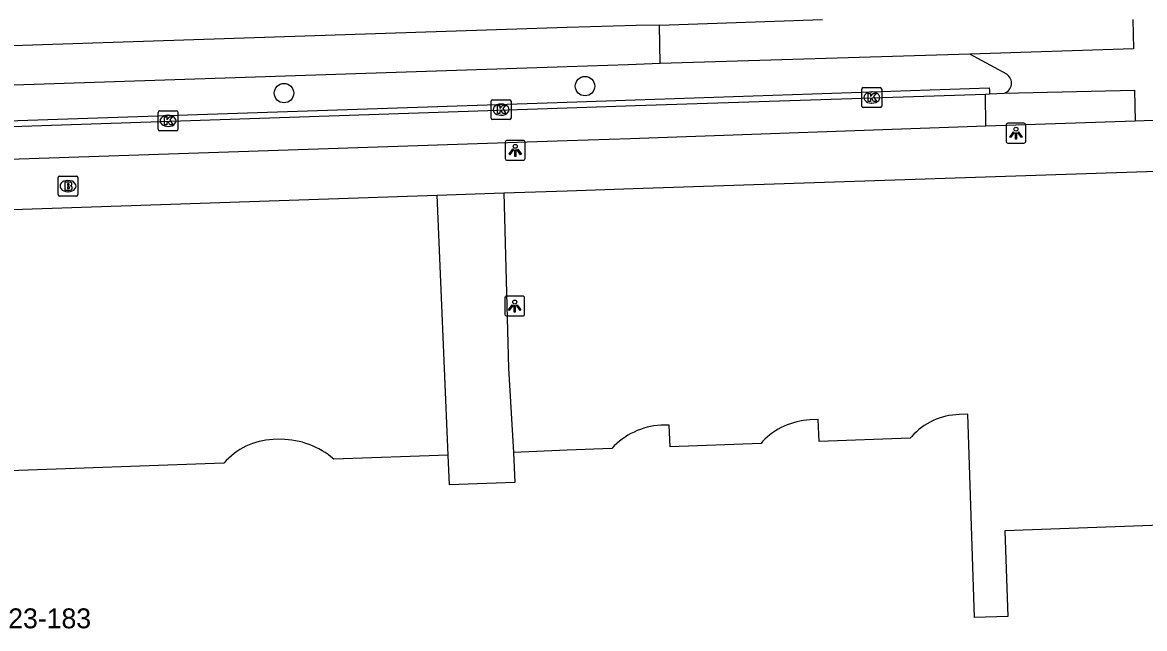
# Model space of a CAD drawing. Extents: x 161084 to 161928, y 385355 to 386522.
# Drawn here: x 161472.6 to 161529, y 386446.9 to 386477.4 of the extents above; entities that cross this region are included whole.
import ezdxf

# ---------------------------------------------------------------- set-up
doc = ezdxf.new("R2010")
doc.units = 0
for name, color, linetype in [('IMGEO_Boom', 7, 'Continuous'), ('IMGEO_Brandkraan', 7, 'Continuous'), ('IMGEO_Fietspad_gesloten', 7, 'Continuous'), ('IMGEO_Fietspad_open', 7, 'Continuous'), ('IMGEO_Kolk', 7, 'Continuous'), ('IMGEO_Lichtpunt', 7, 'Continuous'), ('IMGEO_Pand', 7, 'Continuous'), ('IMGEO_Pand_nummerreeks', 7, 'Continuous'), ('IMGEO_Rijbaan_lokaal_open', 7, 'Continuous'), ('IMGEO_Voetpad_open', 7, 'Continuous')]:
    doc.layers.add(name, color=color, linetype=linetype)

msp = doc.modelspace()

# ---------------------------------------------------------------- linework, layer by layer
at = {"layer": 'IMGEO_Boom'}
for centre in [(161500.903, 386474.205), (161485.776, 386473.853)]:
    msp.add_circle(centre, 0.489, dxfattribs=at)
at = {"layer": 'IMGEO_Brandkraan'}
for p, q in [((161474.422, 386468.751), (161474.422, 386469.603)), ((161474.497, 386469.677), (161475.349, 386469.677)), ((161475.423, 386469.603), (161475.423, 386468.751)), ((161474.91, 386469.457), (161474.935, 386469.457)), ((161475.349, 386468.677), (161474.497, 386468.677)), ((161474.933, 386468.897), (161474.908, 386468.897))]:
    msp.add_line(p, q, dxfattribs=at)
for points in [[(161474.422, 386468.751), (161474.422, 386469.603)], [(161474.497, 386469.677), (161475.349, 386469.677)], [(161475.423, 386469.603), (161475.423, 386468.751)], [(161474.77, 386469.377), (161474.77, 386468.977), (161474.983, 386468.977)], [(161475.001, 386469.377), (161474.77, 386469.377)], [(161474.949, 386469.296), (161474.895, 386469.296), (161474.895, 386469.22)], [(161474.895, 386469.22), (161474.948, 386469.22)], [(161474.957, 386469.144), (161474.895, 386469.144), (161474.895, 386469.063)], [(161474.895, 386469.063), (161474.957, 386469.063)], [(161475.349, 386468.677), (161474.497, 386468.677)]]:
    msp.add_lwpolyline(points, dxfattribs=at)
for centre, radius, start, end in [((161474.499, 386469.601), 0.0765, 91.552, 178.448), ((161474.499, 386469.601), 0.0765, 91.552, 178.448), ((161475.347, 386469.601), 0.0765, 1.552, 88.448), ((161475.347, 386469.601), 0.0765, 1.552, 88.448), ((161474.95, 386469.258), 0.0379, 267.8285, 90.9355), ((161474.958, 386469.103), 0.0404, 269.8759, 90.5077), ((161474.989, 386469.228), 0.251, 268.6676, 293.5347), ((161475.005, 386469.232), 0.145, 59.4692, 91.5367), ((161475.03, 386469.279), 0.0922, 285.5137, 58.1501), ((161475.035, 386469.087), 0.105, 301.3115, 78.989), ((161474.499, 386468.753), 0.0765, 181.552, 268.448), ((161474.499, 386468.753), 0.0765, 181.552, 268.448), ((161475.347, 386468.753), 0.0765, 271.552, 358.448), ((161475.347, 386468.753), 0.0765, 271.552, 358.448)]:
    msp.add_arc(centre, radius, start, end, dxfattribs=at)
for centre, major_axis, ratio, start_param, end_param in [((161474.909, 386469.177), (-0.387, 0.002), 0.722429, 4.712389, 7.853982), ((161474.934, 386469.177), (-0.39, 0.002), 0.717154, 1.570796, 4.712389)]:
    msp.add_ellipse(centre, major_axis=major_axis, ratio=ratio, start_param=start_param, end_param=end_param, dxfattribs=at)
at = {"layer": 'IMGEO_Fietspad_gesloten'}
for points in [[(161504.64, 386477.27), (161503.47, 386477.26), (161500, 386477.146), (161422.42, 386474.59), (161419.34, 386474.481), (161387.908, 386473.37)], [(161504.681, 386475.335), (161504.64, 386477.27)], [(161504.681, 386475.335), (161503.066, 386475.274), (161500, 386475.173), (161422.655, 386472.617), (161419.403, 386472.504), (161375.032, 386470.964), (161373.83, 386470.922)], [(161373.947, 386469.131), (161374.447, 386469.158), (161419.46, 386470.712), (161422.709, 386470.822), (161500, 386473.404), (161503.428, 386473.519), (161521.211, 386474.123), (161521.222, 386473.985), (161521.236, 386473.81)], [(161373.945, 386468.888), (161419.47, 386470.405), (161422.267, 386470.498), (161500, 386473.118), (161503.432, 386473.234), (161521.028, 386473.8)], [(161521.028, 386473.8), (161521.236, 386473.81)], [(161521.05, 386472.187), (161521.028, 386473.8)], [(161521.05, 386472.187), (161503.171, 386471.561), (161500, 386471.455), (161422.381, 386468.851), (161419.522, 386468.753), (161373.892, 386467.179)]]:
    msp.add_lwpolyline(points, dxfattribs=at)
at = {"layer": 'IMGEO_Fietspad_open'}
for points in [[(161504.64, 386477.27), (161512.843, 386477.556)], [(161520.243, 386475.807), (161504.681, 386475.335)], [(161521.236, 386473.81), (161521.967, 386473.844)], [(161528.557, 386472.451), (161521.05, 386472.187)]]:
    msp.add_lwpolyline(points, dxfattribs=at)
at = {"layer": 'IMGEO_Kolk'}
for p, q in [((161514.811, 386473.205), (161514.811, 386474.057)), ((161514.886, 386474.131), (161515.738, 386474.131)), ((161515.812, 386474.057), (161515.812, 386473.205)), ((161496.183, 386472.597), (161496.183, 386473.449)), ((161496.258, 386473.523), (161497.11, 386473.523)), ((161497.184, 386473.449), (161497.184, 386472.597)), ((161515.299, 386473.911), (161515.324, 386473.911)), ((161479.448, 386472.034), (161479.448, 386472.886)), ((161479.523, 386472.96), (161480.375, 386472.96)), ((161480.449, 386472.886), (161480.449, 386472.034)), ((161496.671, 386473.303), (161496.696, 386473.303)), ((161515.738, 386473.131), (161514.886, 386473.131)), ((161515.322, 386473.351), (161515.297, 386473.351)), ((161479.936, 386472.74), (161479.961, 386472.74)), ((161497.11, 386472.523), (161496.258, 386472.523)), ((161496.694, 386472.743), (161496.669, 386472.743)), ((161480.375, 386471.96), (161479.523, 386471.96)), ((161479.959, 386472.18), (161479.934, 386472.18))]:
    msp.add_line(p, q, dxfattribs=at)
for points in [[(161514.811, 386473.205), (161514.811, 386474.057)], [(161514.886, 386474.131), (161515.738, 386474.131)], [(161515.812, 386474.057), (161515.812, 386473.205)], [(161496.183, 386472.597), (161496.183, 386473.449)], [(161496.258, 386473.523), (161497.11, 386473.523)], [(161497.184, 386473.449), (161497.184, 386472.597)], [(161515.132, 386473.831), (161515.255, 386473.831), (161515.255, 386473.68), (161515.385, 386473.831), (161515.549, 386473.831), (161515.403, 386473.68), (161515.556, 386473.431), (161515.404, 386473.431), (161515.319, 386473.595), (161515.255, 386473.528), (161515.255, 386473.431), (161515.132, 386473.431), (161515.132, 386473.831)], [(161479.448, 386472.034), (161479.448, 386472.886)], [(161479.523, 386472.96), (161480.375, 386472.96)], [(161480.449, 386472.886), (161480.449, 386472.034)], [(161496.504, 386473.223), (161496.627, 386473.223), (161496.627, 386473.072), (161496.757, 386473.223), (161496.921, 386473.223), (161496.775, 386473.072), (161496.928, 386472.823), (161496.776, 386472.823), (161496.691, 386472.987), (161496.627, 386472.92), (161496.627, 386472.823), (161496.504, 386472.823), (161496.504, 386473.223)], [(161515.738, 386473.131), (161514.886, 386473.131)], [(161479.769, 386472.66), (161479.892, 386472.66), (161479.892, 386472.509), (161480.022, 386472.66), (161480.186, 386472.66), (161480.04, 386472.509), (161480.193, 386472.26), (161480.041, 386472.26), (161479.956, 386472.424), (161479.892, 386472.357), (161479.892, 386472.26), (161479.769, 386472.26), (161479.769, 386472.66)], [(161497.11, 386472.523), (161496.258, 386472.523)], [(161480.375, 386471.96), (161479.523, 386471.96)]]:
    msp.add_lwpolyline(points, dxfattribs=at)
for centre, start, end in [((161514.888, 386474.055), 91.552, 178.448), ((161514.888, 386474.055), 91.552, 178.448), ((161515.736, 386474.055), 1.552, 88.448), ((161515.736, 386474.055), 1.552, 88.448), ((161496.26, 386473.447), 91.552, 178.448), ((161496.26, 386473.447), 91.552, 178.448), ((161497.108, 386473.447), 1.552, 88.448), ((161497.108, 386473.447), 1.552, 88.448), ((161479.525, 386472.884), 91.552, 178.448), ((161479.525, 386472.884), 91.552, 178.448), ((161480.373, 386472.884), 1.552, 88.448), ((161480.373, 386472.884), 1.552, 88.448), ((161514.888, 386473.207), 181.552, 268.448), ((161514.888, 386473.207), 181.552, 268.448), ((161515.736, 386473.207), 271.552, 358.448), ((161515.736, 386473.207), 271.552, 358.448), ((161496.26, 386472.599), 181.552, 268.448), ((161496.26, 386472.599), 181.552, 268.448), ((161497.108, 386472.599), 271.552, 358.448), ((161497.108, 386472.599), 271.552, 358.448), ((161479.525, 386472.036), 181.552, 268.448), ((161479.525, 386472.036), 181.552, 268.448), ((161480.373, 386472.036), 271.552, 358.448), ((161480.373, 386472.036), 271.552, 358.448)]:
    msp.add_arc(centre, 0.0765, start, end, dxfattribs=at)
for centre, major_axis, ratio, start_param, end_param in [((161515.298, 386473.631), (-0.387, 0.002), 0.722429, 4.712389, 7.853982), ((161515.323, 386473.631), (-0.39, 0.002), 0.717154, 1.570796, 4.712389), ((161496.67, 386473.023), (-0.387, 0.002), 0.722429, 4.712389, 7.853982), ((161496.695, 386473.023), (-0.39, 0.002), 0.717154, 1.570796, 4.712389), ((161479.935, 386472.46), (-0.387, 0.002), 0.722429, 4.712389, 7.853982), ((161479.96, 386472.46), (-0.39, 0.002), 0.717154, 1.570796, 4.712389)]:
    msp.add_ellipse(centre, major_axis=major_axis, ratio=ratio, start_param=start_param, end_param=end_param, dxfattribs=at)
at = {"layer": 'IMGEO_Lichtpunt'}
for p, q in [((161522.961, 386472.338), (161522.153, 386472.338)), ((161522.961, 386472.338), (161522.153, 386472.338)), ((161522.059, 386472.243), (161522.059, 386471.436)), ((161522.059, 386472.243), (161522.059, 386471.436)), ((161523.055, 386471.436), (161523.055, 386472.243)), ((161523.055, 386471.436), (161523.055, 386472.243)), ((161496.897, 386471.38), (161496.897, 386470.573)), ((161496.897, 386471.38), (161496.897, 386470.573)), ((161497.799, 386471.475), (161496.991, 386471.475)), ((161497.799, 386471.475), (161496.991, 386471.475)), ((161497.893, 386470.573), (161497.893, 386471.38)), ((161497.893, 386470.573), (161497.893, 386471.38)), ((161522.153, 386471.342), (161522.961, 386471.342)), ((161522.153, 386471.342), (161522.961, 386471.342)), ((161496.991, 386470.479), (161497.799, 386470.479)), ((161496.991, 386470.479), (161497.799, 386470.479)), ((161496.872, 386463.551), (161496.872, 386462.744)), ((161496.872, 386463.551), (161496.872, 386462.744)), ((161497.774, 386463.646), (161496.966, 386463.646)), ((161497.774, 386463.646), (161496.966, 386463.646)), ((161497.868, 386462.744), (161497.868, 386463.551)), ((161497.868, 386462.744), (161497.868, 386463.551)), ((161496.966, 386462.65), (161497.774, 386462.65)), ((161496.966, 386462.65), (161497.774, 386462.65))]:
    msp.add_line(p, q, dxfattribs=at)
for points in [[(161522.433, 386471.907), (161522.472, 386471.879), (161522.284, 386471.617), (161522.246, 386471.644), (161522.433, 386471.907)], [(161522.535, 386471.859), (161522.582, 386471.859), (161522.582, 386471.537), (161522.535, 386471.537), (161522.535, 386471.859)], [(161522.645, 386471.879), (161522.683, 386471.906), (161522.87, 386471.644), (161522.831, 386471.616), (161522.645, 386471.879)], [(161497.271, 386471.044), (161497.31, 386471.016), (161497.122, 386470.754), (161497.084, 386470.781), (161497.271, 386471.044)], [(161497.373, 386470.996), (161497.42, 386470.996), (161497.42, 386470.674), (161497.373, 386470.674), (161497.373, 386470.996)], [(161497.483, 386471.016), (161497.521, 386471.043), (161497.708, 386470.781), (161497.669, 386470.753), (161497.483, 386471.016)], [(161497.246, 386463.215), (161497.285, 386463.187), (161497.097, 386462.925), (161497.059, 386462.952), (161497.246, 386463.215)], [(161497.348, 386463.167), (161497.395, 386463.167), (161497.395, 386462.845), (161497.348, 386462.845), (161497.348, 386463.167)], [(161497.458, 386463.187), (161497.496, 386463.214), (161497.683, 386462.952), (161497.644, 386462.924), (161497.458, 386463.187)]]:
    msp.add_lwpolyline(points, dxfattribs=at)
for centre in [(161522.558, 386472.041), (161497.396, 386471.178), (161497.371, 386463.349)]:
    msp.add_circle(centre, 0.0994, dxfattribs=at)
for centre, start, end in [((161522.153, 386472.243), 90, 180), ((161522.153, 386472.243), 90, 180), ((161522.961, 386472.243), 0, 90), ((161522.961, 386472.243), 0, 90), ((161496.991, 386471.38), 90, 180), ((161496.991, 386471.38), 90, 180), ((161497.799, 386471.38), 0, 90), ((161497.799, 386471.38), 0, 90), ((161522.153, 386471.436), 180, 270), ((161522.153, 386471.436), 180, 270), ((161522.961, 386471.436), 270, 0), ((161522.961, 386471.436), 270, 360), ((161496.991, 386470.573), 180, 270), ((161496.991, 386470.573), 180, 270), ((161497.799, 386470.573), 270, 0), ((161497.799, 386470.573), 270, 360), ((161496.966, 386463.551), 90, 180), ((161496.966, 386463.551), 90, 180), ((161497.774, 386463.551), 0, 90), ((161497.774, 386463.551), 0, 90), ((161496.966, 386462.744), 180, 270), ((161496.966, 386462.744), 180, 270), ((161497.774, 386462.744), 270, 0), ((161497.774, 386462.744), 270, 360)]:
    msp.add_arc(centre, 0.0946, start, end, dxfattribs=at)
at = {"layer": 'IMGEO_Pand'}
for points in [[(161536.493, 386447.353), (161536.323, 386452.362), (161521.996, 386451.839), (161522.15, 386447.542), (161520.467, 386447.482), (161520.136, 386457.707), (161519.703, 386457.693)], [(161509.822, 386456.332), (161509.761, 386456.23), (161505.185, 386456.064), (161505.132, 386457.161), (161504.719, 386457.16)], [(161517.317, 386456.573), (161517.245, 386456.502), (161512.669, 386456.336), (161512.618, 386457.442), (161512.209, 386457.427)], [(161485.638, 386456.448), (161485.224, 386456.44)], [(161502.244, 386455.989), (161500, 386455.895), (161497.317, 386455.782)], [(161494.021, 386455.655), (161488.274, 386455.454)], [(161497.317, 386455.782), (161497.376, 386454.28), (161494.089, 386454.16), (161494.021, 386455.655)], [(161482.751, 386455.246), (161471.498, 386454.838)]]:
    msp.add_lwpolyline(points, dxfattribs=at)
for centre, radius, start, end in [((161519.77, 386454.448), 3.246, 91.1904, 139.1008), ((161504.945, 386453.481), 3.686, 93.5147, 137.1259), ((161512.399, 386453.863), 3.569, 93.0537, 136.2314), ((161485.38, 386452.96), 3.484, 92.5603, 138.9835), ((161485.6, 386452.355), 4.093, 49.2109, 89.4676)]:
    msp.add_arc(centre, radius, start, end, dxfattribs=at)
at = {"layer": 'IMGEO_Rijbaan_lokaal_open'}
for points in [[(161528.428, 386477.563), (161528.463, 386476.077), (161520.243, 386475.807)], [(161522.097, 386474.803), (161520.243, 386475.807)], [(161521.967, 386473.844), (161528.522, 386474.008), (161528.557, 386472.451)], [(161554.19, 386473.124), (161532.643, 386472.594), (161528.557, 386472.451)]]:
    msp.add_lwpolyline(points, dxfattribs=at)
msp.add_arc((161521.792, 386474.356), 0.541, 288.8966, 55.6637, dxfattribs=at)
at = {"layer": 'IMGEO_Voetpad_open'}
for points in [[(161496.823, 386468.838), (161500, 386468.945), (161503.319, 386469.057), (161554.406, 386470.758)], [(161429.441, 386466.565), (161493.479, 386468.725)], [(161493.479, 386468.725), (161496.823, 386468.838)], [(161494.021, 386455.655), (161493.479, 386468.725)], [(161496.823, 386468.838), (161497.052, 386460.02), (161497.317, 386455.782)]]:
    msp.add_lwpolyline(points, dxfattribs=at)

# ---------------------------------------------------------------- texts
at = {"layer": 'IMGEO_Pand_nummerreeks'}
msp.add_text('23-183', height=1, dxfattribs=at).set_placement((161471.918, 386446.946))

doc.saveas('drawing.dxf')
